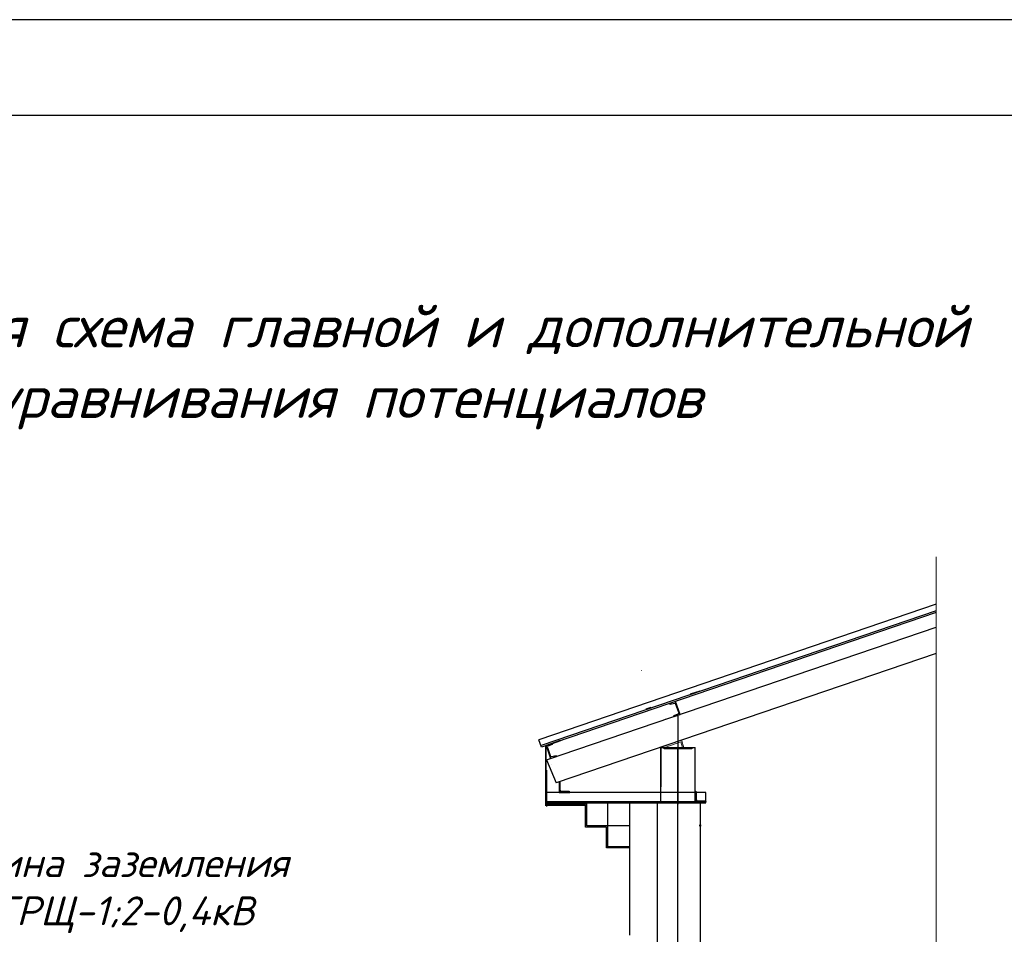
# Model space of a CAD drawing. Header units: millimetres. Extents: x 1114507 to 93926427, y 174473 to 817039.
# Tile 476 of 483: x 2314091 to 2319230, y 780696 to 785472. Entities that reach past the tile are written whole.
import ezdxf

# ---------------------------------------------------------------- set-up
doc = ezdxf.new("R2010")
doc.units = ezdxf.units.MM
doc.linetypes.add('DASHED2', pattern=[0.375, 0.25, -0.125])
for name, color, linetype, lineweight in [('Балки', 230, 'Continuous', 30), ('окна', 144, 'Continuous', 13), ('перегородки', 7, 'Continuous', 30), ('ПОЛ', 40, 'Continuous', 20), ('Прогоны', 30, 'Continuous', 30), ('Профнастил', 92, 'Continuous', 30), ('РАЗМ', 102, 'Continuous', 5), ('Размер', 250, 'Continuous', 0), ('Стены', 5, 'Continuous', 30), ('Ступени', 54, 'Continuous', 30), ('Э-Ramkaнадписи', 7, 'Continuous', 9)]:
    doc.layers.add(name, color=color, linetype=linetype, lineweight=lineweight)
doc.layers.add('Лестница', color=224, linetype='Continuous')
doc.layers.add('Оси', color=7, linetype='Continuous')
doc.styles.get("Standard").update_dxf_attribs({"font": 'isocpeui.ttf'})
doc.styles.add('стиль1', font='isocpeui.ttf', dxfattribs={"height": 300})

# ---------------------------------------------------------------- blocks, each defined once
blk = doc.blocks.new('BF23500')
for p, q in [((0, 0), (0, 100)), ((0, 100), (46, 100)), ((4.5, 15.8), (4.5, 84.2)), ((43.3, 94), (10.9, 91.1)), ((46, 100), (46, 97)), ((46, 0), (0, 0)), ((43.3, 6), (10.9, 8.9)), ((46, 3), (46, 0))]:
    blk.add_line(p, q)
for centre, radius, start, end in [((11.5, 84.2), 7, 95, 180), ((43, 97), 3, 275, 0), ((11.5, 15.8), 7, 180, 265), ((43, 3), 3, 0, 85)]:
    blk.add_arc(centre, radius, start, end)
blk = doc.blocks.new('AUDIT_I_130405135845-0')
at = {"layer": 'Балки', "ltscale": 100, "xscale": -1}
for p, rotation in [((14.9, 7537.7), 19.16373228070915), ((-951.6, 7313.5), 198.8949013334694)]:
    blk.add_blockref('BF23500', p, dxfattribs=dict(at, rotation=rotation))
blk = doc.blocks.new('EF529500')
for p, q in [((3, 75), (0, 75)), ((0, 75), (0, 0)), ((6, 15), (6, 72)), ((0, 0), (75, 0)), ((72, 6), (15, 6)), ((75, 3), (75, 0))]:
    blk.add_line(p, q)
for centre, radius, start, end in [((3, 72), 3, 0, 90), ((15, 15), 9, 180, 270), ((72, 3), 3, 0, 90)]:
    blk.add_arc(centre, radius, start, end)

msp = doc.modelspace()

# ---------------------------------------------------------------- linework, layer by layer
at = {"color": 5, "lineweight": 30, "elevation": 0}
msp.add_lwpolyline([(2284743.3, 756271.7), (2324243.3, 756271.7), (2324243.3, 784971.7), (2284743.3, 784971.7)], close=True, dxfattribs=at)
at = {"layer": 'Defpoints', "color": 3, "linetype": 'ByBlock', "elevation": 0}
msp.add_lwpolyline([(2282743.3, 755771.7), (2324743.3, 755771.7), (2324743.3, 785471.7), (2282743.3, 785471.7)], close=True, dxfattribs=at)
at = {"layer": 'Балки', "color": 7, "lineweight": 50}
msp.add_line((2317643, 781267.1, 0), (2317643, 781259.9, 0), dxfattribs=at)
at = {"layer": 'Лестница', "color": 7, "ltscale": 100}
for p, q in [((2317459.8, 781821.6, 0), (2317459.8, 781821.6, 0)), ((2316867.3, 781580.8, 0), (2316867.3, 781580.7, 0)), ((2316867.3, 781580.8, 0), (2316867.3, 781580.7, 0))]:
    msp.add_line(p, q, dxfattribs=at)
at = {"layer": 'окна', "color": 7, "lineweight": 35, "ltscale": 100}
for p, q in [((2316841.4, 781682.2, 0), (2316913.3, 781708, 0)), ((2316837.6, 781367.5, 0), (2316837.7, 781682.2, 0))]:
    msp.add_line(p, q, dxfattribs=at)
at = {"layer": 'Оси', "color": 7, "lineweight": 25, "ltscale": 100}
for p, q in [((2317526.9, 781834.7, 0), (2317526.9, 781375.6, 0)), ((2317526.9, 781672.1, 0), (2317526.9, 781644.2, 0))]:
    msp.add_line(p, q, dxfattribs=at)
at = {"layer": 'Оси', "color": 7, "ltscale": 100}
for p, q in [((2317526.9, 781382.8, 0), (2317526.9, 781665.6, 0)), ((2317526.9, 781382.8, 0), (2317526.9, 781665.6, 0)), ((2317526.9, 781382.8, 0), (2317526.9, 781665.6, 0)), ((2317526.9, 780884.9, 0), (2317526.9, 781616.1, 0)), ((2317526.9, 780884.9, 0), (2317526.9, 781608.9, 0)), ((2317526.9, 780884.9, 0), (2317526.9, 781267.1, 0)), ((2317526.9, 780884.9, 0), (2317526.9, 781267.1, 0)), ((2317526.9, 780884.9, 0), (2317526.9, 781267.1, 0)), ((2317526.9, 780884.9, 0), (2317526.9, 781267.1, 0)), ((2317526.9, 780884.9, 0), (2317526.9, 781267.1, 0)), ((2317526.9, 780711.7, 0), (2317526.9, 780884.9, 0)), ((2317526.9, 780711.7, 0), (2317526.9, 780884.9, 0)), ((2317526.9, 780711.7, 0), (2317526.9, 780884.9, 0)), ((2317526.9, 775969.2, 0), (2317526.9, 780711.7, 0))]:
    msp.add_line(p, q, dxfattribs=at)
at = {"layer": 'перегородки', "color": 7, "ltscale": 100}
for p, q in [((2316815.1, 781673.2, 0), (2316800.9, 781712.1, 0)), ((2317436.5, 781437.1, 0), (2317436.5, 781672.1, 0)), ((2317436.5, 781672.1, 0), (2317617.3, 781672.1, 0)), ((2317436.5, 781672.1, 0), (2317526.9, 781672.1, 0)), ((2317454.6, 781664.9, 0), (2317454.6, 781672.1, 0)), ((2317454.6, 781672.1, 0), (2317526.9, 781672.1, 0)), ((2317599.2, 781664.9, 0), (2317454.6, 781664.9, 0)), ((2317472.7, 781672.1, 0), (2317581.1, 781672.1, 0)), ((2317599.2, 781672.1, 0), (2317599.2, 781664.9, 0)), ((2317617.3, 781437.1, 0), (2317617.3, 781672.1, 0)), ((2316840.9, 781552.7, 0), (2316840.9, 781363.9, 0))]:
    msp.add_line(p, q, dxfattribs=at)
at = {"layer": 'перегородки', "color": 7, "linetype": 'DASHED2', "ltscale": 3}
for p, q in [((2317436.5, 781387.2, 0), (2317436.5, 781437.1, 0)), ((2317617.3, 781382.8, 0), (2317617.3, 781437.1, 0))]:
    msp.add_line(p, q, dxfattribs=at)
at = {"layer": 'ПОЛ', "color": 7, "ltscale": 100}
for p, q in [((2317591.3, 781952.4, 0), (2317641.7, 781968.1, 0)), ((2317384.5, 781882.5, 0), (2317359.2, 781873.7, 0)), ((2317436.5, 781672.1, 0), (2317546, 781709.5, 0)), ((2317458.9, 781672.1, 0), (2317541.3, 781700.3, 0)), ((2317541.3, 781700.3, 0), (2317550.2, 781672.1, 0)), ((2317546, 781709.5, 0), (2317557.8, 781672.1, 0))]:
    msp.add_line(p, q, dxfattribs=at)
at = {"layer": 'Прогоны', "color": 7, "ltscale": 100}
for p, q in [((2317618.7, 781437.1, 0), (2316840.9, 781437.1, 0)), ((2317671.8, 781437.1, 0), (2317623.1, 781437.1, 0)), ((2317671.8, 781391.2, 0), (2317671.8, 781437.1, 0)), ((2317668.2, 781387.2, 0), (2316840.9, 781387.2, 0)), ((2316840.9, 781382.8, 0), (2317416.2, 781382.8, 0)), ((2317275.2, 781382.8, 0), (2317671.8, 781382.8, 0)), ((2317671.8, 781382.8, 0), (2317671.8, 781387.2, 0))]:
    msp.add_line(p, q, dxfattribs=at)
at = {"layer": 'Профнастил', "color": 7, "ltscale": 100}
for p, q in [((2318874, 782420, 0), (2316800.9, 781712.1, 0)), ((2318874, 782385.6, 0), (2316812.1, 781681.5, 0)), ((2318874, 782376.4, 0), (2316815.1, 781673.3, 0)), ((2316841.3, 781606.4, 0), (2316891.5, 781486.2, 0))]:
    msp.add_line(p, q, dxfattribs=at)
at = {"layer": 'РАЗМ', "color": 7, "ltscale": 100}
for p, q in [((2317546, 781709.5, 0), (2317548.2, 781702.6, 0)), ((2317546, 781709.5, 0), (2317548.2, 781702.6, 0)), ((2317548.2, 781702.6, 0), (2317548.4, 781702.7, 0)), ((2317436.5, 781672.1, 0), (2317557.8, 781672.1, 0))]:
    msp.add_line(p, q, dxfattribs=at)
at = {"layer": 'РАЗМ', "color": 7, "lineweight": 25, "ltscale": 100}
for p, q in [((2317436.5, 781673.4, 0), (2317436.5, 781466, 0)), ((2317454.6, 781672.1, 0), (2317599.2, 781672.1, 0)), ((2317599.2, 781672.1, 0), (2317599.2, 781666.3, 0))]:
    msp.add_line(p, q, dxfattribs=at)
at = {"layer": 'Размер', "color": 7, "ltscale": 100}
for p, q in [((2318874, 782667.4, 0), (2318874, 780453.4, 0)), ((2317526.9, 781703, 0), (2317526.9, 781840.4, 0)), ((2317526.9, 781605.4, 0), (2317526.9, 781540, 0)), ((2317526.9, 781390, 0), (2317526.9, 781365.3, 0)), ((2317526.9, 781390, 0), (2317526.9, 781365.3, 0)), ((2317419.9, 781376, 0), (2317419.9, 781375.6, 0))]:
    msp.add_line(p, q, dxfattribs=at)
msp.add_ellipse((2317337.5, 782073.3, 0), major_axis=(0.203, 0.203), ratio=1, start_param=6.24235, end_param=8.644923, dxfattribs=at)
at = {"layer": 'Стены', "color": 7, "ltscale": 100}
for p, q in [((2317275.2, 780884.9, 0), (2317275.2, 781382.8, 0)), ((2317275.2, 781382.8, 0), (2317419.9, 781382.8, 0)), ((2317275.2, 780948.8, 0), (2317275.2, 781376, 0)), ((2317275.2, 780948.8, 0), (2317275.2, 781376, 0)), ((2317419.9, 780884.9, 0), (2317419.9, 781382.8, 0)), ((2317419.9, 780948.8, 0), (2317419.9, 781376, 0)), ((2317419.9, 780948.8, 0), (2317419.9, 781376, 0)), ((2317644.8, 780884.9, 0), (2317644.8, 781382.8, 0)), ((2317275.2, 780691.9, 0), (2317275.2, 780884.9, 0)), ((2317419.9, 780277.7, 0), (2317419.9, 780884.9, 0)), ((2317419.9, 778107.8, 0), (2317419.9, 780884.9, 0)), ((2317644.8, 778107.8, 0), (2317644.8, 780884.9, 0))]:
    msp.add_line(p, q, dxfattribs=at)
at = {"layer": 'Ступени', "color": 7, "ltscale": 100}
for p, q in [((2316841.3, 781606.4, 0), (2318874, 782300.2, 0)), ((2318874, 782162.7, 0), (2316891.5, 781486.2, 0)), ((2316840.9, 781377.5, 0), (2316993.5, 781377.5, 0)), ((2316840.9, 781377.5, 0), (2316993.5, 781377.5, 0)), ((2316840.9, 781370.8, 0), (2316993.5, 781370.8, 0)), ((2316840.9, 781370.8, 0), (2316993.5, 781370.8, 0)), ((2316995.4, 781377.5, 0), (2317051.5, 781377.5, 0)), ((2316995.4, 781377.5, 0), (2317051.5, 781377.5, 0)), ((2316995.4, 781370.8, 0), (2317044.9, 781370.8, 0)), ((2316995.4, 781370.8, 0), (2317044.9, 781370.8, 0)), ((2317044.9, 781255.8, 0), (2317044.9, 781370.8, 0)), ((2317044.9, 781255.8, 0), (2317044.9, 781370.8, 0)), ((2317051.5, 781262.3, 0), (2317051.5, 781377.5, 0)), ((2317051.5, 781262.3, 0), (2317051.5, 781377.5, 0)), ((2317159.9, 781262.3, 0), (2317159.9, 781382.8, 0)), ((2317153.4, 781255.8, 0), (2317044.9, 781255.8, 0)), ((2317108.8, 781255.8, 0), (2317044.9, 781255.8, 0)), ((2317159.9, 781262.3, 0), (2317051.5, 781262.3, 0)), ((2317108.8, 781262.3, 0), (2317051.5, 781262.3, 0)), ((2317153.4, 781146.9, 0), (2317153.4, 781255.8, 0)), ((2317159.9, 781153.4, 0), (2317159.9, 781262.3, 0)), ((2317275.2, 781262.3, 0), (2317159.9, 781262.3, 0)), ((2317275.2, 781146.9, 0), (2317153.4, 781146.9, 0)), ((2317275.2, 781153.4, 0), (2317159.9, 781153.4, 0))]:
    msp.add_line(p, q, dxfattribs=at)

# ---------------------------------------------------------------- block references
at = {"layer": 'Прогоны', "color": 7, "ltscale": 100, "xscale": 0.723304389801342, "yscale": 0.7233044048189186, "zscale": 0.723304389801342}
for p in [(2316907.4, 781437.1, 0), (2317618.7, 781387.2, 0)]:
    msp.add_blockref('EF529500', p, dxfattribs=at)
at = {"layer": 'Э-Ramkaнадписи', "color": 7, "ltscale": 100, "xscale": 0.723304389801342, "yscale": 0.7233044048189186, "zscale": 0.723304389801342}
msp.add_blockref('AUDIT_I_130405135845-0', (2317526.9, 776392, 0), dxfattribs=at)

# ---------------------------------------------------------------- texts
at = {"color": 7, "linetype": 'Continuous', "insert": (2285444.7, 783986.4, 0), "char_height": 301.3768, "width": 20545.034, "attachment_point": 1, "line_spacing_factor": 1.2, "style": 'стиль1'}
msp.add_mtext('\\pi678.098;{\\C256;1  Заземление выполнить в соответствии с ПУЭ изд.7. \\P2  Для защиты людей от поражения электрическим током при  повреждении изоляции предусматривается зануление и повторное заземление. Согласно ПУЭ п. 1.7.46 и "Инструкции по заземлению и молниезащите" заземлению подлежат: \\P- металлические  конструкции  под электрооборудование;\\P- трубы электропроводки;\\P- металлические конструкции строительного и производственного назначения;\\P- другое оборудование, требующее заземления согласно инструкции фирмы-изготовителя.\\PДля зануления металлических корпусов стационарных и переносных  электроприемников, напряжением выше  42 В, включая кнопочные посты , предусматривается специальная отдельная жила кабелей (защитный РЕ-проводник).\\P3  Контур наружного защитного заземления выполняется путем укладки стальной полосы -40х4 мм в землю на глубине 1 м и на расстоянии 1 м от фундамента здания. У входов  в здание укладывают проводники на расстоянии 1 м и 2 м от заземлителя на глубину 1 м и 1,5 м соответственно и соединяют проводники с заземлителем. \\P4  Внутренний контур заземления в блочно-модульном здании проектных ТП предусмотрен заводом-изготовителем.\\P5  Магистраль внутреннего заземления подсоединяется не менее чем в двух местах к наружному контуру заземления. \\P6  Cоединения магистралей заземления выполняются при помощи сварки. Площадь поперечного сечения сварного шва не менее сечения соединяемых проводников.\\PИспользовать электроды типа Э42 по ГОСТ 9467-75.\\P7  Сварку выполнить по ГОСТ 5264-80.\\P8  Закладные детали в стенах  соединить с внутренним контуром заземления гибкой медной перемычкой не менее чем в двух местах. }', dxfattribs=at)
at = {"color": 7, "width": 9857.945, "attachment_point": 1}
for s, insert, char_height in [('\\pi1283.86067;Принципиальная схема главной и дополнительной \\P\\pi2475.29952;систем уравнивания потенциалов', (2310420.3, 783981.6, -1.9), 221.01), ('{\\fISOCPEUR|b0|i1|c204|p34;Главная шина заземления \\P"РЕ"щита ГРЩ-1;2-0,4кВ }', (2312972.1, 781145.2, -1.9), 150.688)]:
    msp.add_mtext(s, dxfattribs=dict(at, insert=insert, char_height=char_height))

doc.saveas('drawing.dxf')
